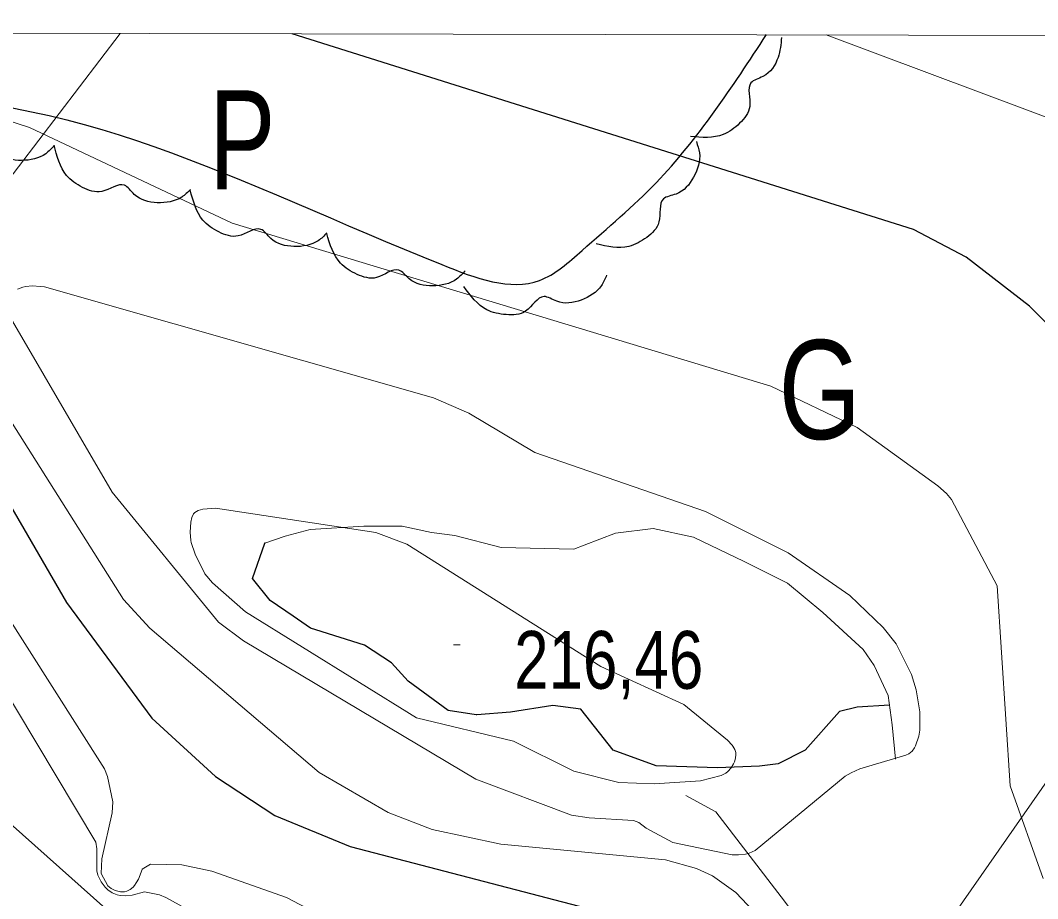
# Model space of a CAD drawing. Extents: x 483847 to 488453, y 4383581 to 4386795.
# Drawn here: x 485127.1 to 485281.1, y 4386315 to 4386448.1 of the extents above; entities that cross this region are included whole.
import ezdxf
from ezdxf.enums import TextEntityAlignment as Align

# ---------------------------------------------------------------- set-up
doc = ezdxf.new("R2010")
doc.units = 0
doc.header["$LTSCALE"] = 3.8
doc.linetypes.add('LONG_DASHED', pattern=[7.5, 6, -1.5])
for name, color, linetype, lineweight in [('1', 7, 'Continuous', 13), ('25', 7, 'LONG_DASHED', 25), ('27', 7, 'Continuous', 25), ('51', 7, 'Continuous', 13), ('7', 7, 'Continuous', 13), ('8', 7, 'Continuous', 25), ('9', 7, 'Continuous', 13)]:
    doc.layers.add(name, color=color, linetype=linetype, lineweight=lineweight)
doc.layers.add('31', color=7, linetype='Continuous')

msp = doc.modelspace()

# ---------------------------------------------------------------- linework, layer by layer
at = {"layer": '1'}
msp.add_lwpolyline([(484105.5, 4386448.1), (487681.9, 4386441.2), (487678, 4384129), (484100.5, 4384135.8)], close=True, dxfattribs=at)
at = {"layer": '25'}
msp.add_lwpolyline([(485258.66, 4386344.37), (485253.78, 4386344.04), (485251.11, 4386343.38), (485245.89, 4386337.55), (485241.81, 4386335.47), (485238.98, 4386335.12), (485232.64, 4386334.86), (485223.35, 4386335.15), (485216.83, 4386337.55), (485211.96, 4386343.74), (485207.71, 4386344.29), (485201.29, 4386343.3), (485196.21, 4386342.91), (485196.16, 4386342.91), (485196.08, 4386342.91), (485191.87, 4386343.56), (485185.78, 4386348.02), (485183.28, 4386350.75), (485179.16, 4386353.43), (485171.83, 4386355.77), (485170.98, 4386356.05), (485168.39, 4386357.86), (485164.89, 4386360.23), (485162.24, 4386363.57), (485164.09, 4386368.89)], dxfattribs=at)
at = {"layer": '27'}
for points in [[(485041.82, 4386446.41), (485060.9, 4386426.36), (485064, 4386421.59), (485065.91, 4386419.92), (485073.3, 4386419.44), (485087.61, 4386429.23), (485093.82, 4386434), (485103.84, 4386436.15), (485190.9, 4386411.09), (485205.69, 4386408.7), (485212.13, 4386413.24), (485223.34, 4386423.5), (485240.04, 4386445.93)], [(485242.33, 4386445.51), (485241.8, 4386442.48), (485239.51, 4386439.59), (485237.7, 4386438.62), (485237.51, 4386435.07), (485235.98, 4386432.51), (485233.49, 4386430.8), (485228.53, 4386430.49)], [(485132.18, 4386429.13), (485130.9, 4386427.89), (485127.25, 4386426.88), (485123.72, 4386427.97), (485122.15, 4386429.3), (485118.78, 4386428.18), (485115.83, 4386428.68), (485113.34, 4386430.38), (485111.25, 4386434.88)], [(485152.83, 4386422.5), (485151.5, 4386421.32), (485147.8, 4386420.48), (485144.32, 4386421.73), (485142.82, 4386423.13), (485139.4, 4386422.17), (485136.48, 4386422.8), (485134.06, 4386424.62), (485132.19, 4386429.21)], [(485229.43, 4386429.74), (485229.9, 4386428.03), (485229.01, 4386424.34), (485226.35, 4386421.78), (485224.43, 4386421.05), (485223.77, 4386417.56), (485221.91, 4386415.22), (485219.21, 4386413.86), (485214.27, 4386414.22)], [(485173.49, 4386415.91), (485172.18, 4386414.72), (485168.49, 4386413.84), (485165, 4386415.05), (485163.48, 4386416.44), (485160.07, 4386415.44), (485157.14, 4386416.04), (485154.71, 4386417.83), (485152.79, 4386422.4)], [(485194.4, 4386410.15), (485193.13, 4386408.9), (485189.48, 4386407.88), (485185.95, 4386408.94), (485184.38, 4386410.27), (485181.01, 4386409.14), (485178.06, 4386409.62), (485175.55, 4386411.31), (485173.45, 4386415.8)], [(485215.84, 4386409.52), (485215.06, 4386407.92), (485211.97, 4386405.72), (485208.28, 4386405.54), (485206.36, 4386406.26), (485203.57, 4386404.05), (485200.63, 4386403.52), (485197.7, 4386404.26), (485194.21, 4386407.79)], [(484700.18, 4386195.41), (484750.6, 4386216.22), (484776.67, 4386228), (484779.62, 4386225.05), (484778.78, 4386222.11), (484767.42, 4386211.17), (484761.53, 4386201.49), (484762.8, 4386188.87), (484767, 4386176.67), (484776.67, 4386171.2), (484788.03, 4386171.62), (484796.86, 4386188.03), (484811.16, 4386231.78), (484821.67, 4386263.34), (484838.91, 4386286.48), (484868.77, 4386322.24), (484889.8, 4386336.55), (484901.57, 4386337.81), (484912.09, 4386332.76), (484919.24, 4386332.76), (484928.07, 4386336.55), (484929.75, 4386336.55), (484935.22, 4386336.55), (484960.45, 4386328.13), (484990.73, 4386305.83), (485012.18, 4386295.73), (485037.41, 4386278.06), (485058.02, 4386260.39), (485061.38, 4386254.92), (485060.54, 4386248.19), (485059.28, 4386246.09), (485054.23, 4386246.93), (485039.93, 4386264.18), (485027.32, 4386274.7), (485013.02, 4386281.43), (485005.87, 4386280.17), (485002.5, 4386272.17), (485003.77, 4386259.55), (485026.05, 4386241.46), (485035.31, 4386235.15), (485042.88, 4386225.89), (485046.66, 4386209.06), (485049.61, 4386199.81), (485055.91, 4386190.97), (485066.85, 4386188.45), (485075.26, 4386188.87), (485091.66, 4386197.7), (485095.86, 4386206.54), (485096.29, 4386218.74), (485100.07, 4386226.31), (485108.9, 4386233.89), (485118.57, 4386233.89), (485133.71, 4386224.63)]]:
    msp.add_spline(points, degree=3, dxfattribs=at)
at = {"layer": '51'}
msp.add_line((485142.2, 4386446.1), (485116.58, 4386412.6), dxfattribs=at)
for points in [[(485360.52, 4386445.68), (485360.33, 4386445.34), (485348.42, 4386428.36), (485322.59, 4386388.81), (485319.46, 4386386.05), (485317.63, 4386380.46), (485316.57, 4386378.09), (485313.86, 4386376.72), (485313, 4386375.75), (485295.93, 4386352.08), (485256.87, 4386296.04), (485242.27, 4386315.34), (485232.39, 4386328.18), (485227.86, 4386330.69)], [(485259.57, 4386336.2), (485259.08, 4386341.36), (485258.45, 4386345.8), (485256.36, 4386350.39), (485254.69, 4386352.8), (485248.6, 4386358.41), (485243.23, 4386362.82), (485236.67, 4386366.12), (485228.98, 4386369.8), (485222.88, 4386371.14), (485217.18, 4386370.43), (485212.42, 4386368.59), (485210.86, 4386367.97), (485199.89, 4386368.23), (485192.86, 4386370.08), (485189.34, 4386370.52), (485184.86, 4386371.48), (485179.07, 4386371.49), (485170.96, 4386370.95), (485167.16, 4386369.98), (485164.09, 4386368.89), (485164.09, 4386369.02)]]:
    msp.add_lwpolyline(points, dxfattribs=at)
at = {"layer": '7'}
msp.add_line((485192.67, 4386353.51), (485193.67, 4386353.51), dxfattribs=at)
at = {"layer": '8'}
for points in [[(485084.04, 4386446.21), (485134.06, 4386359.92), (485146.97, 4386342.39), (485156.63, 4386333.56), (485165.58, 4386327.63), (485177.02, 4386322.95), (485225.81, 4386310.24), (485228.47, 4386308.93), (485230.46, 4386307.5), (485238.27, 4386299.85), (485243.73, 4386293.13), (485259.47, 4386279.08), (485277.76, 4386269.18), (485281.27, 4386266.13), (485285.15, 4386261.7), (485320.46, 4386180.26), (485356.58, 4386136.4)], [(485301.59, 4386347.3), (485300.04, 4386350.69), (485299.37, 4386353.05), (485297.64, 4386364.78), (485290.87, 4386391.01), (485290.35, 4386392.07), (485285.47, 4386399.15), (485279.87, 4386404.8), (485270.31, 4386412.21), (485262.29, 4386416.43), (485168.25, 4386446.05)]]:
    msp.add_lwpolyline(points, dxfattribs=at)
at = {"layer": '9'}
for points in [[(485064.13, 4386446.25), (485097.01, 4386357.83), (485120.33, 4386331.03), (485139.99, 4386313.52), (485167.53, 4386296.94), (485207.17, 4386279.69), (485213.86, 4386275.01), (485247.44, 4386236.88), (485249.1, 4386234.36), (485254.11, 4386223.4), (485269.44, 4386196.02)], [(485322, 4386359.69), (485314.45, 4386371.66), (485310.04, 4386401.21), (485308.43, 4386405.89), (485293.92, 4386426.44), (485290.37, 4386429.65), (485287.8, 4386431.39), (485249.09, 4386445.89)], [(485281.97, 4386318.1), (485276.95, 4386332.13), (485274.96, 4386362.44), (485268.05, 4386375.51), (485267.29, 4386376.41), (485265.98, 4386377.61), (485253.78, 4386386.44), (485240.7, 4386392.69), (485159.16, 4386417.4), (485128.47, 4386431.88), (485122.64, 4386433.73)], [(485086.43, 4386418.67), (485139.83, 4386334.74), (485140.25, 4386333.56), (485141.07, 4386329.72), (485140.98, 4386328.03), (485139.39, 4386321.07), (485139.32, 4386318.86), (485140.29, 4386316.97), (485140.84, 4386316.59), (485141.3, 4386316.33), (485141.6, 4386316.23), (485142.22, 4386316.09), (485142.85, 4386316.09), (485143.17, 4386316.17), (485143.69, 4386316.43), (485144.13, 4386316.8), (485144.33, 4386317.02), (485144.62, 4386317.44), (485144.94, 4386318.02), (485145.5, 4386319.49), (485145.51, 4386319.5), (485146.78, 4386320.29), (485151.53, 4386320.16), (485156.04, 4386319.2), (485167.38, 4386315.25), (485179.38, 4386308.92)], [(485110.74, 4386410.89), (485142.7, 4386360.37), (485146.68, 4386356.05), (485172.29, 4386334.17), (485182.77, 4386328.09), (485189.41, 4386325.55), (485199.8, 4386323.3), (485224.77, 4386320.95), (485229.46, 4386319.63), (485231.86, 4386318.51), (485235.42, 4386315.98), (485261.16, 4386288.79), (485276.68, 4386281.87), (485285.82, 4386276.3)], [(485162.23, 4386308.02), (485149.11, 4386315.25), (485148.14, 4386315.65), (485145.86, 4386316.06), (485144.01, 4386315.6), (485143.02, 4386315.5), (485142.16, 4386315.55), (485141.71, 4386315.64), (485140.98, 4386315.94), (485140.29, 4386316.41), (485139.92, 4386316.77), (485139.28, 4386317.59), (485138.79, 4386318.61), (485138.65, 4386319.26), (485138.65, 4386322.59), (485138.52, 4386323.63), (485087.47, 4386408.91)], [(485125.53, 4386403.14), (485140.96, 4386376.61), (485157.06, 4386356.92), (485160.84, 4386354.13), (485196.02, 4386333.17), (485210.51, 4386327.72), (485213.22, 4386327.28), (485219.91, 4386326.88), (485220.7, 4386326.6), (485221.82, 4386325.72), (485225.85, 4386323.56), (485234.85, 4386321.7), (485235.81, 4386321.69), (485236.88, 4386321.78), (485237.41, 4386321.92), (485238.36, 4386322.34), (485251.94, 4386333.6), (485252.88, 4386334.13), (485254.19, 4386334.71), (485261.15, 4386336.78), (485261.6, 4386337.01), (485262.12, 4386337.41), (485262.44, 4386337.88), (485262.61, 4386338.2), (485263.1, 4386339.66), (485263.28, 4386340.58), (485263.27, 4386343.36), (485262.73, 4386346.68), (485262.02, 4386349.01), (485259.69, 4386353.64), (485257.73, 4386356.12), (485252.69, 4386360.96), (485243.34, 4386367.45), (485230.81, 4386373.72), (485204.96, 4386382.62), (485194.98, 4386388.6), (485189.64, 4386390.91), (485130.74, 4386407.71), (485130.13, 4386407.8), (485128.83, 4386407.87), (485127.89, 4386407.8), (485127.42, 4386407.7), (485126.64, 4386407.39)]]:
    msp.add_lwpolyline(points, dxfattribs=at)
msp.add_lwpolyline([(485214.95, 4386350.22), (485185.57, 4386368.75), (485180.9, 4386370.52), (485156.62, 4386374.19), (485154.72, 4386374.04), (485153.98, 4386373.86), (485153.5, 4386373.56), (485153.39, 4386373.45), (485153.29, 4386373.33), (485153.02, 4386372.8), (485152.86, 4386372.08), (485152.76, 4386370.55), (485152.87, 4386369.33), (485152.94, 4386368.98), (485153.52, 4386367.21), (485155, 4386364.25), (485156.14, 4386362.89), (485161.17, 4386358.49), (485187.07, 4386342.46), (485201.75, 4386338.91), (485210.87, 4386334.34), (485217.67, 4386332.67), (485223.04, 4386332.43), (485230.07, 4386332.91), (485233.17, 4386333.7), (485233.87, 4386334.07), (485234.2, 4386334.32), (485234.69, 4386334.87), (485235.05, 4386335.46), (485235.19, 4386335.78), (485235.37, 4386336.35), (485235.41, 4386336.89), (485235.39, 4386337.17), (485235.25, 4386337.65), (485234.96, 4386338.14), (485234.85, 4386338.29), (485234.17, 4386339.05), (485227.53, 4386344.46)], close=True, dxfattribs=at)

# ---------------------------------------------------------------- texts
at = {"layer": '31'}
for s, width, p in [('P', 0.75, (485160.67, 4386422.49)), ('G', 0.8, (485248.13, 4386384.67))]:
    msp.add_text(s, height=15, dxfattribs=dict(at, width=width)).set_placement(p, align=Align.CENTER)
at = {"layer": '7', "width": 0.8}
msp.add_text('216,46', height=8.75, dxfattribs=at).set_placement((485201.85, 4386346.85))

doc.saveas('drawing.dxf')
